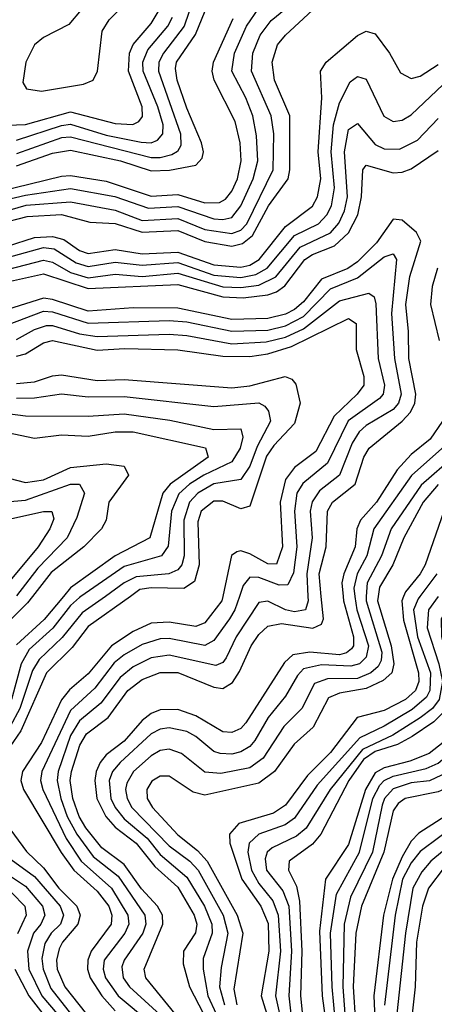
# Model space of a CAD drawing. Header units: inches. Extents: x 501365 to 657855, y 482276 to 547543.
# Tile 911 of 957: x 637777 to 638702, y 489091 to 491284. Entities that reach past the tile are written whole.
import ezdxf

# ---------------------------------------------------------------- set-up
doc = ezdxf.new("R2010")
doc.units = ezdxf.units.IN
doc.header["$MEASUREMENT"] = 0
doc.layers.add('A6438', color=7, linetype='Continuous')
doc.layers.add('A6439', color=7, linetype='Continuous')

msp = doc.modelspace()

# ---------------------------------------------------------------- linework, layer by layer
at = {"layer": 'A6438', "color": 5}
for points, elevation in [([(637805.3, 490000), (637794.1, 489985.9), (637716.8, 489910)], 2980), ([(638024.1, 490000), (637930, 489932.7), (637894.3, 489885.7), (637837.1, 489830), (637779.3, 489700.7), (637755.2, 489664.8)], 3080), ([(637968.1, 490000), (637916.6, 489963.4), (637871.7, 489908.3), (637820.5, 489859.5), (637805.4, 489834.6), (637777.2, 489750), (637756, 489710)], 3060), ([(637913.3, 490000), (637910, 489997.7), (637890, 489979.4), (637851.1, 489928.9), (637798.4, 489881.6), (637780.3, 489850), (637758.4, 489770)], 3040), ([(637874.3, 490000), (637831.9, 489948.1), (637770, 489891.8)], 3020), ([(638230, 490000), (638227.8, 489990), (638190, 489941.1), (638170, 489932.6), (638110, 489942.3), (638070, 489939.9), (638030, 489921.4), (637981.5, 489890), (637930, 489827.6), (637888.3, 489791.7), (637870.2, 489769.8), (637825.7, 489674.3), (637783.2, 489610), (637779.5, 489590), (637785.2, 489570), (637869.7, 489429.7), (637897.9, 489390), (637950, 489343.5), (637975.7, 489310), (637982.8, 489290), (637981.3, 489270), (637936.7, 489210), (637928.6, 489190), (637928, 489170), (637934.1, 489150), (637960.1, 489110), (637990, 489077.1)], 3120), ([(638267, 490000), (638256.5, 489970), (638244.8, 489950), (638210, 489901.5), (638190, 489890.4), (638110, 489906), (638090, 489905.6), (638050, 489892.9), (638009.8, 489870), (637988, 489852), (637944.2, 489795.8), (637890, 489745.8), (637826.3, 489610), (637823.6, 489590), (637828.4, 489570), (637880.8, 489460.8), (637914.3, 489410), (637981.8, 489350), (638018.3, 489290), (638020.1, 489270), (638011.7, 489250), (637965.7, 489190), (637963.1, 489170), (637968.3, 489150), (637996.8, 489110), (638069, 489050)], 3140), ([(638419.5, 490000), (638420, 489990), (638414.5, 489970), (638390, 489965.6), (638369.9, 489970), (638330, 489989), (638310, 489986), (638260.1, 489910), (638237.1, 489862.9), (638230, 489852.9), (638214.2, 489845.8), (638110, 489869), (638070, 489863.4), (638030, 489843), (638001, 489819), (637957.8, 489762.2), (637910, 489722.9), (637890.3, 489690), (637862.9, 489610), (637860.3, 489590), (637868.5, 489550), (637882.9, 489510), (637904.6, 489470), (637940.7, 489420.7), (637996.5, 489376.5), (638056.3, 489290), (638058.4, 489270), (638051.4, 489250), (638010.3, 489190), (638005, 489175), (638007.7, 489150), (638021.6, 489130), (638090, 489067.6)], 3160), ([(638140.3, 489050), (638058.4, 489150), (638054.8, 489170), (638096, 489270), (638095.6, 489290), (638084.4, 489310), (638048.4, 489348.4), (638010, 489403), (637959.8, 489439.8), (637924.7, 489484.7), (637909.8, 489510), (637895.5, 489550), (637889.7, 489590), (637892.4, 489610), (637911.2, 489668.8), (637926.1, 489693.9), (637974, 489730), (638017.8, 489790), (638050, 489815), (638090, 489830.2), (638130, 489830.1), (638210, 489797.7), (638230, 489794.9), (638251.8, 489808.2), (638267.4, 489832.6), (638292.9, 489890), (638310, 489915.3), (638330, 489933.9), (638360.7, 489939.3), (638430.6, 489929.4), (638450, 489938.1), (638454.3, 489950), (638449.4, 490000)], 3180), ([(638498.5, 490000), (638499.4, 489990), (638521.5, 489910), (638521.6, 489890), (638517.1, 489882.9), (638506.1, 489873.9), (638490, 489870.1), (638424, 489876), (638386.2, 489870), (638367.7, 489852.3), (638281.6, 489718.4), (638270, 489705.8), (638250, 489696.9), (638230, 489698.1), (638170, 489733.7), (638130, 489747.7), (638090, 489746.9), (638070, 489739.2), (638050, 489723.3), (638010, 489677.4), (637970, 489646.7), (637956.1, 489630), (637947.5, 489610), (637944.2, 489590), (637948.9, 489550), (637969.2, 489510), (637990, 489485.8), (638036.9, 489450), (638078.5, 489398.5), (638130, 489351.9), (638166.2, 489290), (638172.3, 489270), (638169.2, 489250.8), (638142.5, 489210), (638141.2, 489181.2), (638155.6, 489130), (638207.4, 489030)], 3220), ([(638524.6, 490000), (638529.2, 489970), (638555.1, 489890), (638550, 489864.4), (638534.5, 489850), (638515.7, 489844.3), (638450, 489847.4), (638410, 489838.4), (638396.4, 489823.6), (638370, 489777.8), (638331.4, 489730), (638301.3, 489678.7), (638290, 489665.6), (638270, 489653.6), (638250, 489648.7), (638224.4, 489650), (638210, 489654.6), (638170, 489688.2), (638150, 489699.3), (638110, 489707.3), (638090, 489704.3), (638070, 489693.5), (638000.7, 489630), (637983.8, 489610), (637976.6, 489590), (637980.4, 489550), (637990, 489529.5), (638010, 489504.2), (638061.2, 489461.2), (638090, 489424.7), (638150, 489374.6), (638189.2, 489310), (638205.4, 489270), (638206.3, 489250), (638186.4, 489193.6), (638185.8, 489170), (638196.9, 489110), (638233.9, 489030)], 3240), ([(638550, 490000), (638549.4, 489990), (638584.7, 489875.3), (638583.1, 489856.9), (638576.4, 489843.6), (638560.2, 489830), (638530, 489817), (638463.8, 489816.2), (638434.3, 489805.7), (638406.1, 489750), (638365.7, 489710), (638320.1, 489639.9), (638290, 489618.3), (638225.4, 489605.4), (638190, 489608.1), (638137.7, 489650), (638110, 489659.3), (638090, 489656.3), (638070, 489644.8), (638030.9, 489610), (638015.8, 489584.2), (638013, 489570), (638016.7, 489550), (638027.4, 489530), (638110, 489444.4), (638156.4, 489410), (638174.9, 489390), (638230.7, 489290), (638241.5, 489250), (638226.5, 489173.5), (638222.9, 489130), (638233.8, 489090)], 3260), ([(638576.5, 490000), (638575, 489990), (638605.7, 489890), (638611.3, 489850), (638606.7, 489830), (638587.8, 489812.2), (638550, 489794.4), (638490, 489784), (638465.9, 489774.1), (638431.2, 489708.8), (638389.1, 489670.9), (638344.9, 489610), (638310, 489583.8), (638190, 489557.3), (638164, 489564), (638110, 489599.4), (638090, 489599.3), (638071.6, 489588.4), (638060.6, 489570), (638061.3, 489550), (638073.3, 489530), (638130, 489468.5), (638173.7, 489433.7), (638195.4, 489410), (638261.8, 489290), (638274.8, 489250), (638254.7, 489125.3), (638261.3, 489090)], 3280), ([(638633.2, 490000), (638628.9, 489990), (638632.7, 489947.3), (638666.7, 489830), (638667.3, 489810), (638659.8, 489790), (638637.5, 489770), (638590, 489745.6), (638529.7, 489730), (638470, 489652.2), (638419.2, 489600.8), (638370, 489534.6), (638342.7, 489517.3), (638265.9, 489494.1), (638244.7, 489470), (638245.3, 489450), (638272.6, 489370), (638314.7, 489310), (638331.2, 489271.2), (638332.8, 489210), (638315.8, 489110), (638333.8, 489050)], 3320), ([(638669.4, 490000), (638665.3, 489994.7), (638655.5, 489970), (638664.4, 489910), (638692.8, 489830), (638691.8, 489790), (638684.3, 489775.7), (638652, 489748), (638590, 489710.6), (638535.5, 489684.5), (638440.6, 489579.4), (638390, 489506.3), (638368.8, 489491.2), (638310, 489470), (638289.1, 489450), (638285.9, 489430), (638293.8, 489390), (638310, 489360.2), (638341.8, 489321.8), (638353.4, 489290), (638358.7, 489210), (638347.2, 489110), (638360.5, 489050)], 3340), ([(638710.6, 490000), (638688.6, 489970), (638685.9, 489930), (638711.6, 489850), (638719.7, 489810), (638712.3, 489770), (638697.5, 489750), (638670, 489729.5), (638609, 489691), (638541.2, 489658.8), (638469.3, 489570), (638416.1, 489483.9), (638394.1, 489465.9), (638340.2, 489439.8), (638328.6, 489430), (638324.4, 489415.6), (638327.5, 489390), (638364, 489344), (638377, 489310), (638383, 489210), (638376.9, 489110), (638386.1, 489030)], 3360), ([(638748, 490000), (638717.1, 489950), (638717.5, 489910), (638743.1, 489810), (638738.6, 489770), (638730, 489750.5), (638700.3, 489720.3), (638652.2, 489687.8), (638619.3, 489670), (638570, 489654.5), (638543.5, 489636.5), (638510.8, 489590), (638448.8, 489470), (638430, 489448.4), (638377.7, 489410), (638376.2, 489390), (638394.4, 489354.4), (638401.2, 489321.2), (638406.4, 489210), (638403.5, 489110), (638411.5, 489030)], 3380), ([(638810.6, 490000), (638808.6, 489990), (638773.8, 489930), (638769.6, 489910), (638772.2, 489890), (638790.5, 489830), (638785.5, 489770), (638775.3, 489730), (638746.2, 489693.8), (638690.3, 489649.7), (638647.3, 489632.7), (638590, 489617.9), (638570, 489606.9), (638548, 489570), (638510, 489447.4), (638458.8, 489370), (638445.8, 489254.2), (638451.8, 489110), (638459.9, 489050)], 3420), ([(638481.6, 489050), (638473.8, 489130), (638470.3, 489249.7), (638483.4, 489336.6), (638534.6, 489430), (638564.4, 489550), (638580.2, 489579.8), (638590, 489590), (638610, 489599.4), (638683.5, 489616.5), (638710, 489628.5), (638750, 489661.5), (638794.8, 489710), (638804.3, 489735.7), (638814.8, 489810), (638814.6, 489834.6), (638800.4, 489890), (638800.3, 489910), (638830.1, 489969.9), (638836.4, 490000)], 3440), ([(638864, 490000), (638855.8, 489964.1), (638833.8, 489906.2), (638831.6, 489890), (638839.1, 489810), (638830.3, 489730), (638820.5, 489699.5), (638803.3, 489676.7), (638730, 489608), (638691, 489589), (638650, 489584.4), (638610, 489571.6), (638590.4, 489550), (638585, 489535), (638563.5, 489430), (638514.9, 489330), (638500.5, 489270), (638497.3, 489130), (638503.4, 489050)], 3460), ([(638887.5, 490000), (638879.2, 489950), (638861.1, 489890), (638863.4, 489810), (638856.7, 489730), (638847.4, 489690), (638830, 489664.4), (638730, 489573.5), (638710, 489564.7), (638636.9, 489550), (638621.4, 489538.6), (638610, 489522.5), (638588.9, 489430), (638539.6, 489310), (638526.5, 489250), (638520.8, 489130), (638525.6, 489050)], 3480), ([(639028.4, 490000), (639018.1, 489981.9), (639006.4, 489973.6), (638950, 489965.6), (638930, 489936.1), (638914, 489886), (638906.7, 489710), (638894.7, 489665.3), (638870, 489630), (638777, 489543), (638667.5, 489472.5), (638650, 489454.6), (638630, 489420.1), (638608.5, 489370), (638588.4, 489290), (638566.5, 489110), (638571.8, 488990)], 3520), ([(639064.9, 490000), (639050, 489965.8), (639035.9, 489944.1), (639010, 489933.5), (638970, 489930.4), (638950, 489908.4), (638937.2, 489862.8), (638932.5, 489707.5), (638927.7, 489672.3), (638918.9, 489650), (638888.8, 489611.2), (638801.4, 489530), (638670, 489431.7), (638650, 489406.7), (638630.6, 489370), (638614.4, 489290), (638590.8, 489089.1)], 3540), ([(639095.5, 490000), (639090.1, 489989.8), (639071, 489929), (639059, 489910), (639050, 489901.7), (639030, 489896.2), (638990, 489894.8), (638967.4, 489872.6), (638957.1, 489830), (638954.9, 489670), (638940.4, 489630), (638888.7, 489571.3), (638694.2, 489410), (638673.8, 489386.2), (638653.9, 489350), (638637.1, 489250), (638618.1, 489070)], 3560), ([(639134.3, 490000), (639126.2, 489990), (639096.8, 489903.2), (639078.2, 489870), (639070, 489862.8), (639050, 489857.7), (639010, 489859.2), (638991.2, 489848.8), (638984.6, 489835.4), (638980, 489810), (638979.5, 489670), (638970, 489628.4), (638944.6, 489590), (638910, 489551.9), (638790, 489455.6), (638723.9, 489396.1), (638688.8, 489350), (638675.2, 489310), (638661.9, 489230), (638658.7, 489130), (638649.9, 489050)], 3580), ([(637730, 489515.6), (637792, 489432), (637830, 489395.1), (637864.6, 489350), (637904.5, 489310), (637912, 489290), (637906.8, 489270), (637872.6, 489230), (637865, 489215), (637859, 489190), (637860.3, 489170), (637877.9, 489130), (637957.3, 489030), (637963.3, 489010), (637958.4, 488990), (637943, 488970), (637860.7, 488899.3), (637830, 488881.3), (637698.2, 488830)], 3080), ([(637750, 489419.6), (637810, 489375.8), (637867.6, 489310), (637875, 489290), (637868, 489270), (637847.2, 489250), (637832.9, 489227.1), (637826.3, 489193.7), (637829.1, 489170), (637846.7, 489126.7), (637922.4, 489030), (637929.2, 489010), (637923.6, 488990), (637850, 488924.8), (637823.3, 488910), (637750, 488881.9)], 3060), ([(637720.3, 489400.3), (637790, 489354.6), (637827.9, 489310), (637832.8, 489290), (637824, 489270), (637807.5, 489250), (637794.3, 489210), (637797.7, 489170), (637826.6, 489110), (637877.7, 489050), (637890.7, 489030), (637895.4, 489010), (637887.3, 488990), (637830, 488945.6), (637730, 488906.8)], 3040), ([(637759.7, 489339.7), (637788.6, 489310), (637791.3, 489290), (637772, 489248)], 3020), ([(637765.9, 489170), (637797.5, 489110), (637859.6, 489030), (637861.6, 489010), (637849.1, 488990), (637810, 488968.1), (637708, 488932)], 3020)]:
    msp.add_lwpolyline(points, dxfattribs=dict(at, elevation=elevation))
at = {"layer": 'A6439', "color": 5}
for points, elevation in [([(638185, 491390), (638144.1, 491270), (638097.5, 491210), (638087.2, 491190), (638086.8, 491170), (638135.8, 491030), (638136.1, 491003.9), (638129, 490991), (638116.3, 490983.7), (638090, 490976.6), (638070, 490976.8), (637890, 491022.4), (637870, 491020.9), (637770, 490985.8)], 3440), ([(637770, 490958.5), (637850, 490987), (637890, 490993.5), (638001.6, 490970), (638070, 490947.5), (638111, 490949), (638170, 490960.6), (638184.1, 490975.9), (638186.9, 490990), (638182.8, 491010), (638150, 491087.4), (638128.2, 491150), (638124.2, 491175.8), (638126.7, 491190), (638168.8, 491251.2), (638217.5, 491370)], 3420), ([(637730, 490829.8), (637793.7, 490846.3), (637870, 490850.2), (637933.7, 490833.7), (637990, 490830.2), (638050, 490810.9), (638130, 490815), (638190, 490790.2), (638250, 490780.2), (638274.1, 490785.9), (638296.2, 490803.8), (638331.9, 490870), (638375.6, 490930), (638379.6, 490950), (638379.7, 491070), (638345.5, 491150), (638340, 491190), (638351.9, 491228.1), (638369.6, 491250), (638450, 491323.8)], 3320), ([(637743, 490857), (637791.1, 490871.1), (637890, 490878.5), (637990, 490860.1), (638050, 490837.4), (638130, 490841.3), (638190, 490816.7), (638250, 490808), (638270, 490815.8), (638283.3, 490830), (638342.4, 490950), (638343.4, 491030), (638338, 491070), (638294.3, 491170), (638296.6, 491210), (638313.5, 491250), (638337.8, 491282.2), (638390, 491324.6)], 3340), ([(637913.8, 491306.2), (637886.4, 491273.6), (637830, 491245), (637810, 491228.6), (637791, 491190), (637784.2, 491144.2), (637791.8, 491130), (637825.3, 491125.3), (637919.5, 491140.5), (637941.1, 491150), (637950.5, 491169.5), (637961.1, 491258.9), (637976.3, 491283.7), (638010, 491317.6)], 3520), ([(637710, 490875.3), (637790, 490893.7), (637890, 490908.4), (637989.4, 490890.6), (638064.4, 490864.4), (638130, 490868), (638210, 490840.5), (638230, 490839.2), (638250, 490844.1), (638270.4, 490869.6), (638297.4, 490930), (638308.1, 490970), (638305.4, 491025.4), (638296.6, 491070), (638281.5, 491110), (638250.2, 491170), (638256, 491210), (638282.7, 491270), (638310, 491310.3)], 3360), ([(637750, 491049.3), (637790, 491051.1), (637890, 491079.1), (637990, 491053.2), (638029, 491051), (638042.4, 491057.6), (638051, 491069), (638050, 491090), (638019.6, 491170), (638021.8, 491210), (638030, 491229.3), (638070, 491276.2), (638090.5, 491309.5)], 3480), ([(637730, 490901.6), (637870, 490935.6), (637890, 490937), (637970, 490925), (638070, 490891.5), (638130, 490895.3), (638190, 490876.3), (638222.9, 490877.1), (638235.6, 490884.4), (638250, 490902.5), (638262.4, 490930), (638271.2, 490970), (638268.8, 491010), (638257.4, 491057.4), (638210.9, 491150), (638206.2, 491170), (638209.3, 491190), (638252.9, 491287.1)], 3380), ([(637770, 491016), (637870, 491048.9), (637890, 491051.3), (637970, 491027.5), (638048.2, 491011.8), (638070, 491010), (638084.2, 491015.8), (638096.1, 491030), (638096.6, 491050), (638085.3, 491090), (638052.7, 491170), (638051.7, 491190), (638062.5, 491217.5), (638107.1, 491270), (638118.1, 491290)], 3460), ([(637750, 490779.8), (637810, 490799.3), (637850, 490801.3), (637875.1, 490795.1), (637910, 490770.4), (637930, 490763.5), (637990, 490772.2), (638050, 490762.6), (638130, 490766.5), (638210, 490738.4), (638270, 490733.3), (638290, 490737.8), (638311.4, 490750), (638370, 490824.1), (638430, 490868.9), (638441.5, 490890), (638448.3, 490930), (638442.7, 490990), (638450.6, 491110.6), (638447.5, 491170), (638460.6, 491190), (638530, 491248.9), (638550, 491258.7), (638570, 491252.7), (638601.6, 491210), (638625.9, 491165.9), (638650, 491153.7), (638670, 491158.6), (638710, 491184.3)], 3280), ([(637750, 490754.4), (637830, 490777), (637854.1, 490774.1), (637902.7, 490742.7), (637930, 490734.9), (637990, 490744.3), (638050, 490737.6), (638130, 490743.6), (638210, 490715.6), (638270, 490710), (638303.3, 490716.7), (638329.1, 490730.9), (638390, 490803.9), (638443.7, 490830), (638462.3, 490850), (638472, 490870), (638479.3, 490910), (638471.7, 490990), (638476.5, 491050), (638490, 491098.9), (638514, 491146), (638530, 491158.1), (638550, 491152.1), (638589.4, 491069.4), (638610, 491057.6), (638630, 491060.7), (638650, 491072.4), (638750, 491166.8)], 3260), ([(637750, 490727.9), (637830, 490748.5), (637850, 490744.6), (637890, 490721.4), (637930, 490709.4), (637990, 490717.4), (638050, 490712.7), (638130, 490719.7), (638230, 490689.7), (638270, 490687.7), (638310, 490693), (638348.4, 490711.6), (638402.4, 490777.6), (638470, 490809.9), (638488.6, 490831.4), (638501.2, 490858.8), (638508.1, 490890), (638501.7, 490990), (638510, 491039.8), (638530, 491052.8), (638570, 491006.3), (638590, 490996.8), (638623.8, 490996.2), (638663.8, 491016.2), (638710, 491064.6)], 3240), ([(637750, 490700.3), (637830, 490718.2), (637930, 490685.5), (638130, 490694.4), (638230, 490667.3), (638275.1, 490664.8), (638330, 490671.5), (638350, 490678.4), (638368.5, 490691.5), (638412.6, 490750), (638430, 490761.4), (638479.2, 490780.8), (638510.5, 490809.5), (638531.3, 490850), (638539.4, 490890), (638541.9, 490950), (638550, 490960.3), (638610, 490943.6), (638630, 490944.7), (638650, 490952.2), (638710, 490992.9)], 3220), ([(638449.4, 490000), (638444.5, 490050), (638460.4, 490110), (638463.3, 490190), (638474.3, 490210), (638524.8, 490250), (638544.8, 490310), (638556.1, 490330), (638630.1, 490389.9), (638648.6, 490410), (638658.2, 490430), (638660.3, 490450), (638644.5, 490530), (638644.3, 490590), (638638, 490650), (638647.4, 490712.6), (638671.3, 490791.3), (638662, 490810), (638630, 490837.6), (638610, 490839.8), (638572.4, 490787.7), (638530, 490745.4), (638508.6, 490730), (638450, 490706.6), (638410, 490656.1), (638390, 490639), (638370, 490628.6), (638330, 490618.9), (638250, 490616.3), (638130, 490641.9), (638030, 490642.6), (637930, 490635), (637850, 490661.5), (637830, 490664.1), (637750, 490639.1)], 3180), ([(637750, 490604.4), (637830, 490635.2), (637850, 490634), (637930, 490608.5), (638110, 490614.6), (638150, 490611.3), (638250, 490590.3), (638330, 490592.9), (638370, 490602.8), (638410, 490623.5), (638470, 490684.6), (638530.7, 490709.3), (638590, 490756.5), (638610, 490762.5), (638617.5, 490750), (638606.3, 490630), (638612.8, 490530), (638627.8, 490450), (638621.8, 490430), (638610, 490415.8), (638550, 490380.8), (638533.7, 490366.3), (638518.7, 490341.3), (638490.3, 490270), (638445.3, 490234.7), (638429.3, 490210.7), (638424.8, 490190), (638429.5, 490130), (638417.1, 490050), (638419.5, 490000)], 3160), ([(638709, 490731), (638697.2, 490690), (638693.5, 490650), (638712.7, 490570)], 3220), ([(637770, 490572.2), (637810, 490594), (637837, 490603), (637850, 490603.6), (637910, 490585), (637950, 490578.9), (638110, 490583.6), (638150, 490580.8), (638250, 490562.7), (638326.5, 490566.5), (638370, 490577.3), (638410, 490596), (638490, 490658.4), (638555.4, 490675.4), (638567.2, 490667.2), (638571.2, 490651.2), (638576.6, 490530), (638590.6, 490470), (638587.3, 490450), (638579.4, 490440.6), (638509.4, 490390.6), (638463.1, 490296.9), (638408.3, 490251.7), (638395, 490230), (638389.6, 490190), (638395.3, 490110), (638387.8, 490052.2), (638374.7, 490025.3), (638355.3, 490024.7), (638310, 490041.9), (638290, 490042.8), (638275.5, 490024.5), (638267, 490000)], 3140), ([(637770, 490535.1), (637790, 490540.4), (637830, 490564.9), (637850, 490570), (637950, 490548.4), (638011.8, 490551.8), (638130, 490549.3), (638230, 490535), (638290, 490534), (638330, 490540.4), (638383.4, 490556.6), (638510, 490618.5), (638527.5, 490607.5), (638527.5, 490550), (638544.5, 490490), (638544.1, 490470), (638529.4, 490450), (638478.4, 490401.6), (638437.4, 490322.6), (638390, 490286.7), (638370, 490259.9), (638358.2, 490210), (638363.3, 490110), (638350, 490072), (638330, 490072.4), (638290, 490094.7), (638270, 490101.5), (638261, 490099), (638249.3, 490090.7), (638230, 490000)], 3120), ([(637770, 490474.1), (637810, 490477.6), (637850, 490491), (637870, 490493), (637950, 490480.8), (638010, 490483.1), (638250, 490464.6), (638290, 490468.7), (638369.3, 490489.3), (638383.7, 490483.7), (638392.7, 490472.7), (638402.5, 490430), (638390, 490385.2), (638344, 490336), (638327.7, 490312.3), (638290, 490200.6), (638270, 490195.2), (638230, 490211.8), (638210, 490211.9), (638182, 490190), (638174.4, 490165.6), (638177, 490070), (638167.1, 490032.9), (638142.8, 490017.2), (638070, 490018.7), (638045, 490015), (638024.1, 490000)], 3080), ([(637770, 490441.5), (637810, 490442.2), (637870, 490450.9), (637930, 490444.1), (638010, 490445.4), (638210, 490423.1), (638310, 490431), (638323.5, 490423.5), (638332.1, 490412.1), (638336.3, 490390), (638306.6, 490333.4), (638289.9, 490290.1), (638270, 490260.5), (638210, 490250.8), (638174.3, 490230), (638155.7, 490210), (638143, 490170), (638144.1, 490090), (638138.9, 490070), (638130, 490058.9), (638109.7, 490050.3), (638036.5, 490043.5), (638010.3, 490030), (637968.1, 490000)], 3060), ([(637750, 490407.4), (637790, 490401.9), (637930, 490401.2), (638010, 490406.7), (638112.1, 490392.1), (638210, 490371.9), (638270, 490373), (638274.3, 490354.3), (638268.6, 490330), (638250, 490299.4), (638187.5, 490270), (638155.6, 490250), (638131.7, 490228.3), (638115.9, 490190), (638108.3, 490111.7), (638093.4, 490090), (638010, 490066.5), (637913.3, 490000)], 3040), ([(638719.7, 490390), (638692.2, 490350), (638650, 490315.7), (638618.6, 490281.4), (638572.5, 490210), (638537.4, 490170), (638528.9, 490150), (638524.8, 490110), (638499.6, 490050), (638495.7, 490030), (638498.5, 490000)], 3220), ([(637750, 490364.9), (637810, 490352.3), (637870, 490359.6), (637930, 490357), (637990, 490366.6), (638030, 490366.1), (638191.1, 490331.1), (638197.6, 490310), (638112.5, 490250), (638096.3, 490230), (638067.4, 490130), (637990, 490090.3), (637890, 490019.2), (637874.3, 490000)], 3020), ([(638725, 490335), (638650.9, 490269.1), (638566.8, 490150), (638551.2, 490090), (638529.3, 490050), (638521.9, 490018.1), (638524.6, 490000)], 3240), ([(638747.4, 490312.6), (638672.1, 490247.9), (638605.6, 490150), (638583.9, 490090), (638551.7, 490030), (638550, 490000)], 3260), ([(637697.6, 490277.6), (637790, 490253.7), (637830, 490259.8), (637890, 490287.3), (637970, 490295), (638010.2, 490290), (638019.8, 490270), (637975.4, 490210), (637969.7, 490170), (637959.1, 490150), (637920, 490110), (637847, 490053), (637805.3, 490000)], 2980), ([(637729.1, 490209.1), (637790, 490214.2), (637890, 490250), (637910, 490249.6), (637921.3, 490230), (637904.5, 490175.5), (637883.1, 490130), (637817.5, 490062.5), (637770, 490001.4)], 2960), ([(638710, 490249), (638676.8, 490210), (638633.5, 490130), (638609, 490070), (638579.5, 490020.5), (638576.5, 490000)], 3280), ([(637725.6, 490165.6), (637830, 490188.9), (637848.8, 490188.8), (637852.8, 490172.8), (637844, 490150), (637818, 490110), (637725.3, 490000)], 2940), ([(638722.8, 490190), (638681.1, 490070), (638670.4, 490050), (638637.5, 490010), (638633.2, 490000)], 3320), ([(638707.1, 490050), (638669.4, 490000)], 3340)]:
    msp.add_lwpolyline(points, dxfattribs=dict(at, elevation=elevation))

doc.saveas('drawing.dxf')
